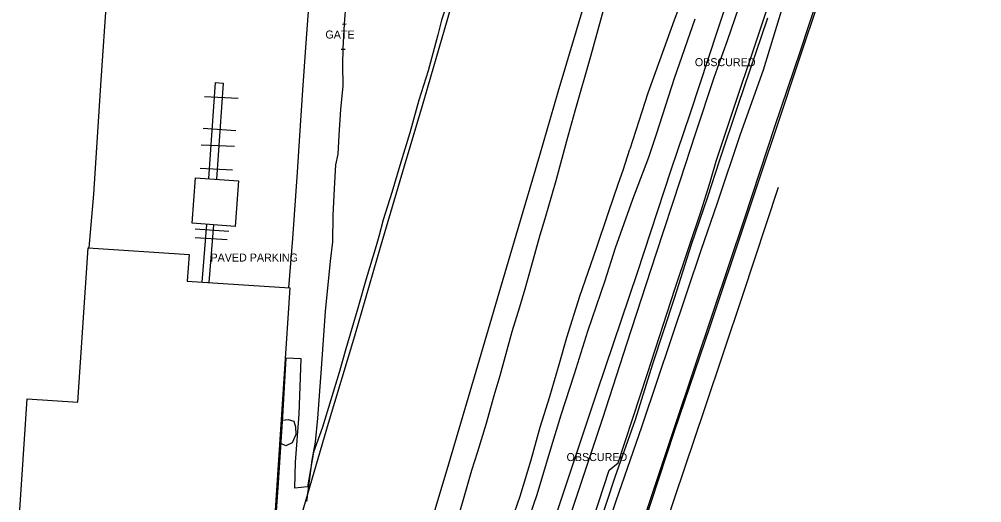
# Model space of a CAD drawing. Extents: x 368532 to 392481, y 10654822 to 10676899.
# Drawn here: x 389748 to 390349, y 10657414 to 10657716 of the extents above; entities that cross this region are included whole.
import ezdxf

# ---------------------------------------------------------------- set-up
doc = ezdxf.new("R2010")
doc.units = 0
for name, color, linetype in [('p_bridge deck', 7, 'Continuous'), ('p_drainage conc drain', 7, 'Continuous'), ('p_drainage water', 7, 'Continuous'), ('p_dtm obscured area', 7, 'Continuous'), ('p_railroad rr control', 7, 'Continuous'), ('p_road dirt road', 7, 'Continuous'), ('p_road general road feature', 7, 'Continuous'), ('p_structure building', 7, 'Continuous'), ('p_structure fence', 7, 'Continuous'), ('p_structure unidentified', 7, 'Continuous'), ('p_veg woods', 7, 'Continuous')]:
    doc.layers.add(name, color=color, linetype=linetype)

msp = doc.modelspace()

# ---------------------------------------------------------------- linework, layer by layer
at = {"layer": 'p_bridge deck'}
for points in [[(390015.55, 10657716.34), (390041.57, 10657806.61), (390042.64, 10657806.3), (390050.79, 10657803.91), (390062.43, 10657800.48), (390074.14, 10657797.11), (390078.67, 10657795.62), (390080.93, 10657794.93), (390085.09, 10657793.72), (390096.27, 10657790.39), (390107.96, 10657786.98), (390116.9, 10657784.36), (390118.2, 10657783.98), (390084.48, 10657670.94)], [(389882.22, 10657263.1), (389893.12, 10657300.67), (389919.35, 10657389.19), (389941.17, 10657463.98), (389957.56, 10657518.54), (389973.71, 10657573.89), (389988.71, 10657624.86), (389999.8, 10657662.53), (390015.55, 10657716.34)], [(390084.48, 10657670.94), (390072.84, 10657631.38), (390058.09, 10657581.25), (390047.5, 10657545.16), (390033.06, 10657496.32), (390016.04, 10657438.37), (389997, 10657374.36), (389975.44, 10657300.64), (389961.36, 10657252.77), (389954.13, 10657228.28), (389953.6, 10657226.43)]]:
    msp.add_lwpolyline(points, dxfattribs=at)
at = {"layer": 'p_drainage conc drain'}
for p, q in [((390249.29, 10657734.16), (390234.55, 10657689.65)), ((390234.55, 10657689.65), (390221.83, 10657651.34)), ((390221.83, 10657651.34), (390210.49, 10657617.67)), ((390210.49, 10657617.67), (390201.48, 10657590.23)), ((390201.48, 10657590.23), (390179.32, 10657524.24)), ((390179.32, 10657524.24), (390157.07, 10657458.66)), ((390157.07, 10657458.66), (390130.25, 10657377.76))]:
    msp.add_line(p, q, dxfattribs=at)
at = {"layer": 'p_drainage water'}
for p, q in [((390199.83, 10657543.99), (390222.3, 10657611.56)), ((390176.16, 10657473.12), (390199.83, 10657543.99)), ((390157.44, 10657417.54), (390176.16, 10657473.12)), ((390149.46, 10657393.4), (390157.44, 10657417.54))]:
    msp.add_line(p, q, dxfattribs=at)
at = {"layer": 'p_dtm obscured area'}
msp.add_line((390173.68, 10657596.1), (390179.36, 10657614.1), dxfattribs=at)
for points in [[(390335.04, 10658055.37), (390323.33, 10658033.04), (390314.88, 10658015.01), (390297.34, 10657978.85), (390289.36, 10657961.36), (390272.48, 10657923.77), (390267.23, 10657911.07), (390250.13, 10657868.84), (390236.26, 10657833), (390228.67, 10657811.8), (390213.91, 10657771.04), (390201.99, 10657737.7), (390190.07, 10657702.99), (390181.97, 10657680.51), (390170.15, 10657644.73), (390160.86, 10657615.88)], [(390179.36, 10657614.1), (390183.34, 10657627.75), (390199.58, 10657676.48), (390204.22, 10657690.53), (390219.44, 10657736.34), (390222.57, 10657741.21), (390236.47, 10657780.89), (390252.91, 10657825.91), (390251.16, 10657832.62), (390261.38, 10657859.52), (390268.06, 10657869.44), (390287.84, 10657917.25), (390308.47, 10657964.33), (390326.35, 10658002.53), (390349.16, 10658049)], [(390095.28, 10657659.15), (390104.99, 10657693.4), (390111.24, 10657716.15), (390117.5, 10657738.89)], [(390017.98, 10657734.88), (390011.66, 10657715.83)], [(390011.66, 10657715.83), (390009.43, 10657706.66), (390003.44, 10657684.32), (389997.64, 10657665.84), (389991.9, 10657645.57), (389985.77, 10657625.05), (389980.77, 10657608.11), (389975.35, 10657591.08), (389972.58, 10657580.64), (389970.84, 10657574.86), (389964.69, 10657554.21), (389959.44, 10657535.91), (389952.04, 10657510.54), (389947.78, 10657495.59), (389937.29, 10657461.56), (389931.74, 10657445.78), (389927.92, 10657424.18), (389920.13, 10657423.24), (389920.63, 10657439.65), (389922.88, 10657469.52), (389924.11, 10657504.16)], [(390019.77, 10657396.91), (390026.49, 10657420.01), (390030.76, 10657434.67), (390034.37, 10657446.3), (390039.73, 10657464.03), (390044.56, 10657481.33), (390048.29, 10657493.72), (390055.94, 10657521.26), (390060.66, 10657536.7), (390064.07, 10657547.9), (390067.92, 10657562.18), (390073.35, 10657581.69), (390076.5, 10657591.81), (390083.25, 10657615.57), (390090.02, 10657640.42), (390095.28, 10657659.15)], [(390160.86, 10657615.88), (390145.65, 10657569.69), (390127.35, 10657513.29), (390112.35, 10657466.81), (390091.64, 10657404.95), (390075.02, 10657355.84), (390057.39, 10657302.9), (390044.17, 10657263.75), (390025.61, 10657209.34), (390017.51, 10657183.49)], [(390033.64, 10657174.06), (390043.29, 10657202.62), (390060.34, 10657254.3), (390086.45, 10657332.96), (390101.5, 10657378.51), (390099.96, 10657384.1), (390116.38, 10657434.64), (390122.04, 10657439.2), (390140.3, 10657495), (390157.67, 10657548.39), (390173.68, 10657596.1)], [(389924.11, 10657504.16), (389914.45, 10657504.67), (389912.44, 10657468.12), (389909.52, 10657423.5), (389906.74, 10657385.64)]]:
    msp.add_lwpolyline(points, dxfattribs=at)
at = {"layer": 'p_railroad rr control'}
for points in [[(390328.06, 10658060.52), (390309.85, 10658024.07), (390296.14, 10657995.38), (390272.99, 10657944.25), (390252.14, 10657896.78), (390226.46, 10657831.58), (390203.77, 10657768.3), (390184.07, 10657709.61), (390167.03, 10657657.84), (390154.98, 10657622.09)], [(390154.98, 10657622.09), (390133.88, 10657558.03), (390108.94, 10657483.93), (390088.73, 10657423.23), (390070.63, 10657369.32), (390055.53, 10657322.74), (390041.22, 10657279.7), (390009.94, 10657186.47)]]:
    msp.add_lwpolyline(points, dxfattribs=at)
at = {"layer": 'p_road dirt road'}
for p, q in [((390175.67, 10657764.27), (390157.1, 10657715.98)), ((390224.69, 10657724.18), (390212.58, 10657684.72)), ((390157.1, 10657715.98), (390140.68, 10657670.28)), ((390169.88, 10657716.62), (390157, 10657679.41)), ((390215.41, 10657717.06), (390196.88, 10657662.62)), ((390212.58, 10657684.72), (390198.22, 10657644.5)), ((390157, 10657679.41), (390145.99, 10657645.15)), ((390140.68, 10657670.28), (390129.38, 10657635.33)), ((390196.88, 10657662.62), (390185.12, 10657627.67)), ((390145.99, 10657645.15), (390140.97, 10657630.06)), ((390198.22, 10657644.5), (390183.91, 10657601.46)), ((390125.16, 10657622.12), (390129.38, 10657635.33)), ((390140.97, 10657630.06), (390131.06, 10657603.71)), ((390185.12, 10657627.67), (390177.87, 10657605.17)), ((390122.29, 10657613.91), (390125.16, 10657622.12)), ((390115.89, 10657595.09), (390122.29, 10657613.91)), ((390177.87, 10657605.17), (390167.75, 10657575.4)), ((390131.06, 10657603.71), (390120.21, 10657573.28)), ((390183.91, 10657601.46), (390173.78, 10657571.98)), ((390108.53, 10657573.29), (390115.89, 10657595.09)), ((390167.75, 10657575.4), (390157.03, 10657541.9)), ((390098.2, 10657543.38), (390108.53, 10657573.29)), ((390120.21, 10657573.28), (390113.7, 10657552.9)), ((390173.78, 10657571.98), (390165.13, 10657546.39)), ((390113.7, 10657552.9), (390102.97, 10657521.21)), ((390165.13, 10657546.39), (390154.85, 10657515.45)), ((390089.91, 10657517.52), (390098.2, 10657543.38)), ((390157.03, 10657541.9), (390143.56, 10657500.86)), ((390102.97, 10657521.21), (390094.49, 10657494.54)), ((390085.22, 10657500.63), (390089.91, 10657517.52)), ((390154.85, 10657515.45), (390146.59, 10657491.3)), ((390079.48, 10657480.55), (390085.22, 10657500.63)), ((390143.56, 10657500.86), (390132.61, 10657466.03)), ((390094.49, 10657494.54), (390086.26, 10657469.04)), ((390146.59, 10657491.3), (390136.68, 10657461.38)), ((390073.43, 10657461.56), (390079.48, 10657480.55)), ((390086.26, 10657469.04), (390079.64, 10657447.18)), ((390067.72, 10657441.14), (390073.43, 10657461.56)), ((390132.61, 10657466.03), (390120.02, 10657430.26)), ((390136.68, 10657461.38), (390120.66, 10657415.28)), ((390079.64, 10657447.18), (390071.23, 10657419.13)), ((390060.85, 10657418.24), (390067.72, 10657441.14)), ((390120.02, 10657430.26), (390107.05, 10657391.32)), ((390071.23, 10657419.13), (390063.14, 10657395.57)), ((390055.69, 10657403.39), (390060.85, 10657418.24)), ((390120.66, 10657415.28), (390112.7, 10657392.09))]:
    msp.add_line(p, q, dxfattribs=at)
at = {"layer": 'p_road general road feature'}
for p, q in [((389804.38, 10657760.69), (389798.97, 10657678.34)), ((389929.88, 10657743.46), (389927, 10657701.81)), ((389927, 10657701.81), (389924.91, 10657672.06)), ((389798.97, 10657678.34), (389794.29, 10657607.15)), ((389924.91, 10657672.06), (389923.05, 10657643.64)), ((389923.05, 10657643.64), (389921.67, 10657620.95)), ((389921.67, 10657620.95), (389918.72, 10657579.34)), ((389794.29, 10657607.15), (389791.45, 10657573.57)), ((389918.72, 10657579.34), (389916.2, 10657548.54))]:
    msp.add_line(p, q, dxfattribs=at)
at = {"layer": 'p_structure building'}
for points in [[(389884.98, 10657615.5), (389882.93, 10657586.97), (389856.06, 10657588.9), (389858.11, 10657617.43)], [(389916.93, 10657548.49), (389906.27, 10657387.19), (389840.76, 10657391.52), (389840.24, 10657383.65), (389820.45, 10657384.96), (389821.36, 10657398.62), (389747.98, 10657403.47), (389752.99, 10657479.23), (389784.6, 10657477.14), (389790.97, 10657573.61), (389854.04, 10657569.44), (389852.93, 10657552.72)]]:
    msp.add_lwpolyline(points, close=True, dxfattribs=at)
at = {"layer": 'p_structure fence'}
for p, q in [((390249.65, 10657738.89), (390235.56, 10657695.98)), ((389951.18, 10657713.63), (389952.21, 10657726.89)), ((389949.86, 10657713.49), (389952.21, 10657713.63)), ((389950.38, 10657698.12), (389951.18, 10657713.63)), ((389949.14, 10657697.84), (389951.54, 10657697.87)), ((389950.09, 10657687.99), (389950.38, 10657698.12)), ((390235.56, 10657695.98), (390219.89, 10657649.91)), ((389950.37, 10657674.79), (389950.09, 10657687.99)), ((389948.86, 10657660.09), (389950.37, 10657674.79)), ((389947.74, 10657644), (389948.86, 10657660.09)), ((390219.89, 10657649.91), (390200.89, 10657592.2)), ((389947.22, 10657632.03), (389947.74, 10657644)), ((389945.73, 10657625.38), (389947.22, 10657632.03)), ((389944.99, 10657610.7), (389945.73, 10657625.38)), ((389944.04, 10657593.73), (389944.99, 10657610.7)), ((389943.88, 10657577.34), (389944.04, 10657593.73)), ((390200.89, 10657592.2), (390181.33, 10657533.72)), ((389942.41, 10657565.29), (389943.88, 10657577.34)), ((389939.24, 10657533.75), (389942.41, 10657565.29)), ((389936.84, 10657498.04), (389939.24, 10657533.75)), ((390181.33, 10657533.72), (390157.08, 10657460.97)), ((389934.49, 10657467.03), (389936.84, 10657498.04)), ((389932.92, 10657452.11), (389934.49, 10657467.03)), ((390157.08, 10657460.97), (390131.57, 10657384.52)), ((389930.87, 10657440.86), (389932.92, 10657452.11)), ((389927.58, 10657415.1), (389930.87, 10657440.86))]:
    msp.add_line(p, q, dxfattribs=at)
at = {"layer": 'p_structure unidentified'}
for p, q in [((389866.35, 10657616.84), (389870.66, 10657676.94)), ((389870.66, 10657676.94), (389875.41, 10657676.6)), ((389875.41, 10657676.6), (389871.11, 10657616.49)), ((389884.71, 10657666.95), (389863.59, 10657668.02)), ((389883.3, 10657646.75), (389862.79, 10657648.11)), ((389882.51, 10657636.86), (389861.52, 10657637.82)), ((389881.28, 10657622.06), (389860.92, 10657623.11)), ((389862.16, 10657552.11), (389865.17, 10657588.25)), ((389869.34, 10657587.95), (389866.33, 10657551.83)), ((389878.93, 10657583.88), (389857.94, 10657585.22)), ((389877.95, 10657578.51), (389857.81, 10657579.84))]:
    msp.add_line(p, q, dxfattribs=at)
at = {"layer": 'p_veg woods'}
for points in [[(389911.99, 10657465.08), (389912.7, 10657465.75), (389916, 10657466.17), (389919.42, 10657465.24), (389920.53, 10657461.58), (389920.75, 10657456.94), (389918.48, 10657451.66), (389914.54, 10657449.77), (389911.46, 10657451.21)], [(389911.46, 10657451.21), (389911.99, 10657465.08)]]:
    msp.add_lwpolyline(points, dxfattribs=at)

# ---------------------------------------------------------------- texts
at = {"layer": 'p_dtm obscured area'}
for p in [(390168.1, 10657687.14), (390087.98, 10657440.27)]:
    msp.add_text(' OBSCURED', height=5, dxfattribs=at).set_placement(p)
at = {"layer": 'p_road general road feature'}
msp.add_text(' PAVED PARKING', height=5, dxfattribs=at).set_placement((389865.57, 10657565.02))
at = {"layer": 'p_structure fence'}
msp.add_text(' GATE', height=5, dxfattribs=at).set_placement((389937.36, 10657704.42))

doc.saveas('drawing.dxf')
